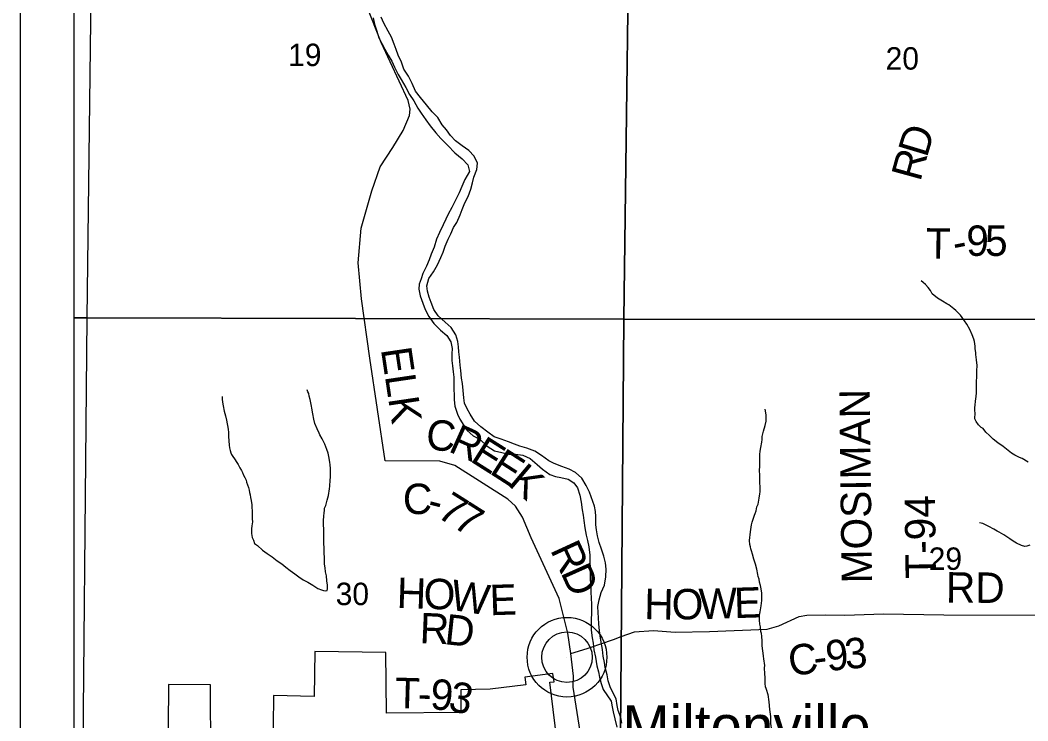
# Model space of a CAD drawing. Extents: x 0 to 34, y 0 to 22.
# Drawn here: x 2 to 3.881, y 16.387 to 17.696 of the extents above; entities that cross this region are included whole.
import ezdxf

# ---------------------------------------------------------------- set-up
doc = ezdxf.new("R2010")
doc.units = 0
for name, color, linetype in [('GM_X_Corporation', 7, 'Continuous'), ('GM_X_County_Road', 7, 'Continuous'), ('GM_X_County_Road_Text', 7, 'Continuous'), ('GM_X_Minor_River', 7, 'Continuous'), ('GM_X_Section_Text', 7, 'Continuous'), ('GM_X_Township_Road_Text', 7, 'Continuous'), ('GM_X_Unincorporated', 7, 'Continuous'), ('GM_X_Unincorporated_Location', 7, 'Continuous'), ('GM_X_Unincorporated_Text', 7, 'Continuous'), ('SH_Data', 7, 'Continuous')]:
    doc.layers.add(name, color=color, linetype=linetype)

msp = doc.modelspace()

# ---------------------------------------------------------------- linework, layer by layer
at = {"layer": 'GM_X_Corporation'}
for points in [[(8.2532, 20.898), (2.1, 20.898), (2.1, 14.098)], [(3.005, 16.3267), (2.9888, 16.4591), (2.9968, 16.4601), (2.9946, 16.4756), (2.9419, 16.4686), (2.9437, 16.4546), (2.8775, 16.4466), (2.8227, 16.445), (2.8226, 16.4025), (2.6838, 16.4018), (2.6829, 16.5146), (2.5502, 16.5168), (2.5487, 16.4327), (2.473, 16.4346), (2.4716, 16.3199)], [(2.3559, 16.3211), (2.3556, 16.4542), (2.2769, 16.4548), (2.2746, 16.137)]]:
    msp.add_lwpolyline(points, dxfattribs=at)
for points in [[(2.1, 18.1476), (2.1, 17.1398), (2.1252, 17.1396), (2.1373, 18.1473)], [(3.1398, 18.1413), (3.1266, 17.137), (2.1252, 17.1396), (2.1373, 18.1473)], [(4.1647, 18.1352), (4.1603, 17.1368), (3.1266, 17.137), (3.1398, 18.1413)], [(2.1, 17.1398), (2.1, 16.1403), (2.1158, 16.1403), (2.1252, 17.1396)], [(3.1266, 17.137), (3.1186, 16.1305), (2.1158, 16.1403), (2.1252, 17.1396)], [(4.1603, 17.1368), (4.1502, 16.1212), (3.1186, 16.1305), (3.1266, 17.137)]]:
    msp.add_lwpolyline(points, close=True, dxfattribs=at)
at = {"layer": 'GM_X_County_Road'}
for points in [[(3.0279, 16.5131), (3.0221, 16.5508), (3.006, 16.6154), (2.9539, 16.729), (2.9379, 16.7677), (2.9248, 16.7882), (2.9103, 16.8011), (2.8112, 16.8643), (2.7833, 16.8718), (2.6814, 16.8725), (2.6526, 17.0645), (2.6373, 17.1754), (2.6311, 17.2423), (2.6365, 17.3071), (2.6565, 17.3772), (2.6721, 17.422), (2.6958, 17.4578), (2.7152, 17.4896), (2.7269, 17.5177), (2.7283, 17.5295), (2.7242, 17.5455), (2.674, 17.6542), (2.5993, 17.844)], [(3.066, 16.5248), (3.0838, 16.5312), (3.1076, 16.5392), (3.1218, 16.5447), (3.147, 16.5532), (3.1825, 16.5556), (3.2227, 16.553), (3.2868, 16.5537), (3.3942, 16.5584), (3.4165, 16.5643), (3.454, 16.5819), (3.4686, 16.5845), (3.5031, 16.585), (3.5392, 16.5844), (3.6119, 16.5872), (3.7241, 16.5854), (3.9049, 16.5844)], [(3.0279, 16.5131), (3.0585, 16.5221), (3.066, 16.5248)], [(3.075, 16.136), (3.0511, 16.3316), (3.0321, 16.4498), (3.0329, 16.4708), (3.0279, 16.5131)]]:
    msp.add_lwpolyline(points, dxfattribs=at)
at = {"layer": 'GM_X_Minor_River'}
for points in [[(2.8364, 17.3663), (2.8412, 17.3799), (2.8445, 17.392), (2.847, 17.4022), (2.8522, 17.417), (2.8539, 17.4283), (2.8474, 17.4414), (2.8377, 17.4522), (2.825, 17.4612), (2.8127, 17.4706), (2.8034, 17.4803), (2.7957, 17.4907), (2.7879, 17.5003), (2.7794, 17.5138), (2.7694, 17.5246), (2.7587, 17.5378), (2.7476, 17.5513), (2.7383, 17.5633), (2.7318, 17.5771), (2.7249, 17.5909), (2.7164, 17.604), (2.7121, 17.617), (2.7059, 17.6304), (2.702, 17.6411), (2.6984, 17.6507), (2.693, 17.6641), (2.6871, 17.6753), (2.6791, 17.6899), (2.674, 17.701)], [(2.6592, 17.6998), (2.6612, 17.6883), (2.6659, 17.6749), (2.6698, 17.6627), (2.6749, 17.6519), (2.6808, 17.6412), (2.687, 17.63), (2.6936, 17.6189), (2.699, 17.6077), (2.7056, 17.5943), (2.7115, 17.5847), (2.7199, 17.5697), (2.7268, 17.557), (2.7349, 17.5451), (2.7426, 17.5316), (2.7485, 17.522), (2.757, 17.5097), (2.7651, 17.4985), (2.7762, 17.485), (2.7851, 17.4749), (2.7981, 17.4617), (2.8115, 17.4478), (2.8249, 17.4365), (2.836, 17.4253), (2.8385, 17.4131), (2.8302, 17.398), (2.8246, 17.3848), (2.8198, 17.3731), (2.8127, 17.3592)], [(3.1018, 16.4488), (3.0979, 16.4618), (3.0955, 16.4733), (3.0919, 16.4867), (3.0906, 16.4962), (3.0886, 16.508), (3.0869, 16.5206), (3.0846, 16.5343), (3.0825, 16.5458), (3.0816, 16.5553), (3.0803, 16.5682), (3.0794, 16.5797), (3.0789, 16.5892), (3.0783, 16.601), (3.0809, 16.6131), (3.0849, 16.6267), (3.0909, 16.6406), (3.0931, 16.6558), (3.0942, 16.6706), (3.0925, 16.6824), (3.0893, 16.6947), (3.0851, 16.7077), (3.0808, 16.7203), (3.078, 16.7325), (3.0756, 16.744), (3.0746, 16.7535), (3.0745, 16.7687), (3.074, 16.7782), (3.0719, 16.7881), (3.0626, 16.8142), (3.0568, 16.8268), (3.0487, 16.8403), (3.0368, 16.8512), (3.0248, 16.8571), (3.0112, 16.8619), (2.9969, 16.8679), (2.9871, 16.8726), (2.9733, 16.8828), (2.9606, 16.891), (2.9459, 16.8963), (2.9327, 16.8999), (2.9225, 16.9039), (2.9116, 16.9083), (2.8981, 16.9132), (2.8849, 16.9176), (2.8733, 16.9262), (2.8599, 16.936), (2.8479, 16.9468), (2.8399, 16.9599), (2.8344, 16.9699), (2.8297, 16.9803), (2.828, 16.9902), (2.8267, 17.0039), (2.8255, 17.0172), (2.8238, 17.0268), (2.8225, 17.0412), (2.8216, 17.0515), (2.82, 17.0664), (2.8187, 17.0763), (2.8181, 17.0858), (2.8168, 17.0957), (2.8133, 17.1083), (2.8048, 17.1214), (2.7933, 17.1315), (2.7803, 17.1435), (2.7721, 17.1551), (2.7671, 17.1685), (2.7635, 17.1785), (2.7607, 17.1895), (2.759, 17.1998), (2.7627, 17.2135), (2.7713, 17.2258), (2.7792, 17.2386), (2.7855, 17.2525), (2.7895, 17.2623), (2.7931, 17.2733), (2.7987, 17.2865), (2.8042, 17.2966), (2.809, 17.3083), (2.8149, 17.3181), (2.8213, 17.332), (2.8249, 17.3422), (2.8304, 17.3543), (2.8364, 17.3663)], [(2.8127, 17.3592), (2.8056, 17.3457), (2.7989, 17.3336), (2.7945, 17.3238), (2.7898, 17.3133), (2.7827, 17.2993), (2.7775, 17.2869), (2.7726, 17.2718), (2.7674, 17.2586), (2.7634, 17.248), (2.7586, 17.2363), (2.7515, 17.2228), (2.7483, 17.2126), (2.745, 17.2028), (2.7445, 17.1933), (2.7465, 17.1807), (2.7515, 17.1669), (2.7562, 17.1554), (2.7632, 17.1424), (2.7724, 17.1289), (2.7846, 17.1169), (2.7966, 17.1067), (2.8039, 17.0948), (2.8067, 17.0826), (2.8061, 17.0723), (2.8059, 17.0598), (2.8068, 17.0499), (2.8081, 17.0388), (2.8094, 17.0289), (2.8096, 17.0191), (2.8097, 17.0057), (2.8099, 16.9962), (2.8101, 16.9864), (2.8117, 16.9745), (2.8167, 16.96), (2.8207, 16.9504), (2.8284, 16.9389), (2.8347, 16.9292), (2.8459, 16.9195), (2.8586, 16.9128), (2.872, 16.9), (2.8855, 16.8917), (2.8991, 16.8881), (2.9123, 16.8851), (2.9248, 16.8849), (2.9381, 16.8835), (2.9523, 16.8768), (2.9654, 16.8659), (2.9751, 16.8569), (2.9885, 16.8472), (2.9994, 16.8435), (3.0093, 16.8414), (3.0229, 16.8385), (3.0333, 16.8318), (3.0404, 16.8222), (3.045, 16.8084), (3.0474, 16.7954), (3.0494, 16.781), (3.0511, 16.7714), (3.052, 16.7611), (3.0544, 16.7474), (3.0568, 16.7337), (3.0588, 16.7238), (3.0613, 16.7119), (3.0632, 16.6967), (3.0634, 16.6853), (3.0638, 16.6708), (3.064, 16.6613), (3.0642, 16.6503), (3.0655, 16.64), (3.0656, 16.6275), (3.0661, 16.616), (3.0667, 16.605), (3.0667, 16.5879), (3.0661, 16.5769), (3.0659, 16.5674), (3.0661, 16.5567), (3.0677, 16.5419), (3.0694, 16.5324), (3.071, 16.5198), (3.0738, 16.506), (3.0765, 16.4896), (3.0793, 16.4789), (3.0813, 16.4686), (3.0845, 16.4572), (3.0881, 16.4457)], [(3.8816, 16.8702), (3.8707, 16.8768), (3.8658, 16.8791), (3.8568, 16.8834), (3.8504, 16.8868), (3.8444, 16.8922), (3.8353, 16.8995), (3.8252, 16.9064), (3.8162, 16.9129), (3.8098, 16.9202), (3.8026, 16.9263), (3.7974, 16.9328), (3.794, 16.9351), (3.7887, 16.9401), (3.7846, 16.9462), (3.7824, 16.9512), (3.7825, 16.9622), (3.7821, 16.9664), (3.7822, 16.9728), (3.7826, 16.9762), (3.7834, 16.9845), (3.7838, 16.988), (3.785, 16.9993), (3.7852, 17.0209), (3.7856, 17.0297), (3.7857, 17.0406), (3.7862, 17.0509), (3.7855, 17.0615), (3.784, 17.071), (3.7841, 17.0744), (3.783, 17.0828), (3.783, 17.0866), (3.7816, 17.0957), (3.7805, 17.0999), (3.7771, 17.1082), (3.7726, 17.1178), (3.7671, 17.128), (3.7584, 17.1406), (3.7551, 17.1448), (3.7468, 17.1536), (3.7431, 17.1567), (3.7337, 17.164), (3.7299, 17.1659), (3.7216, 17.1706), (3.7126, 17.1763), (3.7024, 17.1848), (3.6994, 17.1909), (3.6949, 17.1962), (3.6901, 17.2023), (3.6859, 17.2058), (3.6822, 17.2088)], [(2.5581, 16.9246), (2.5544, 16.9326), (2.5503, 16.9425), (2.5481, 16.9504), (2.5462, 16.9603), (2.5444, 16.9713), (2.5437, 16.9751), (2.5422, 16.9839), (2.5411, 16.9873), (2.5397, 16.9937), (2.5386, 16.9983), (2.5371, 17.0017), (2.5356, 17.0055)], [(2.3774, 16.9926), (2.3774, 16.9877), (2.3777, 16.982), (2.3788, 16.9755), (2.381, 16.9653), (2.3832, 16.9569), (2.3851, 16.9485), (2.388, 16.9318), (2.3887, 16.9254), (2.389, 16.9182), (2.3897, 16.9102), (2.39, 16.9018), (2.3907, 16.8973), (2.3918, 16.8923), (2.3933, 16.8878), (2.3948, 16.8844), (2.397, 16.8809), (2.4, 16.8767), (2.4045, 16.8699), (2.4068, 16.866), (2.4101, 16.8599), (2.4131, 16.8546), (2.4153, 16.8508), (2.4172, 16.8462), (2.4194, 16.8417), (2.4217, 16.8367), (2.4228, 16.8329), (2.4246, 16.8276), (2.4261, 16.823), (2.4272, 16.8181), (2.4283, 16.8135), (2.4294, 16.8093), (2.4301, 16.8044), (2.4312, 16.7987), (2.4323, 16.7903), (2.4329, 16.7744), (2.4332, 16.7645), (2.4336, 16.7589), (2.4324, 16.7513), (2.432, 16.7456), (2.4319, 16.7373), (2.4334, 16.7297), (2.4356, 16.7247), (2.4374, 16.7186), (2.4431, 16.7144), (2.4521, 16.706), (2.4608, 16.6998), (2.4702, 16.6937), (2.4799, 16.686), (2.4886, 16.6802), (2.4957, 16.6741), (2.504, 16.6679), (2.5127, 16.6614), (2.5202, 16.6564), (2.5285, 16.6507), (2.5371, 16.646), (2.5462, 16.6406), (2.5503, 16.6379), (2.5559, 16.6345), (2.5627, 16.6318), (2.5661, 16.6306), (2.5695, 16.6302), (2.5729, 16.6305), (2.5737, 16.6339), (2.5738, 16.6408), (2.5727, 16.6484), (2.5716, 16.6582), (2.5702, 16.6654), (2.5691, 16.6727), (2.5684, 16.6799), (2.5681, 16.6897), (2.5681, 16.6935), (2.5678, 16.6992), (2.5674, 16.7049), (2.5668, 16.7239), (2.5669, 16.7375), (2.5666, 16.7459), (2.5663, 16.7523), (2.5663, 16.7614), (2.5668, 16.7694), (2.5672, 16.7758), (2.568, 16.78), (2.5684, 16.7845), (2.5707, 16.7894), (2.5734, 16.7993), (2.5754, 16.808), (2.5774, 16.8205), (2.5781, 16.8254), (2.579, 16.8368), (2.5794, 16.8421), (2.5791, 16.8531), (2.5791, 16.8576), (2.5784, 16.8656), (2.5781, 16.8694), (2.577, 16.8777), (2.5748, 16.8869), (2.5722, 16.8941), (2.5689, 16.904), (2.564, 16.9139), (2.5596, 16.9211), (2.5581, 16.9246)], [(3.3911, 16.45), (3.3908, 16.4576), (3.3905, 16.4683), (3.3898, 16.4751), (3.3895, 16.4861), (3.3899, 16.4906), (3.3885, 16.5028), (3.3877, 16.5081), (3.3863, 16.5183), (3.3859, 16.5218), (3.3852, 16.5282), (3.3853, 16.5362), (3.3846, 16.5453), (3.3839, 16.5502), (3.3828, 16.554), (3.3821, 16.5593), (3.3821, 16.5628), (3.381, 16.5677), (3.3803, 16.5749), (3.3804, 16.5848), (3.3812, 16.5908), (3.3827, 16.5984), (3.3831, 16.6022), (3.3843, 16.612), (3.3844, 16.6158), (3.3848, 16.6215), (3.3844, 16.6257), (3.383, 16.6337), (3.3819, 16.6401), (3.3804, 16.6462), (3.3793, 16.6515), (3.3779, 16.6565), (3.3771, 16.6606), (3.3749, 16.6705), (3.3724, 16.6796), (3.3698, 16.6892), (3.3668, 16.6983), (3.3654, 16.7047), (3.3639, 16.7085), (3.3631, 16.712), (3.3624, 16.7165), (3.3617, 16.7241), (3.3633, 16.7404), (3.3649, 16.7487), (3.3653, 16.7533), (3.3665, 16.7582), (3.3681, 16.7635), (3.3708, 16.7711), (3.3719, 16.7745), (3.3738, 16.7794), (3.375, 16.7869), (3.3777, 16.7918), (3.3789, 16.7994), (3.3797, 16.8032), (3.3809, 16.8112), (3.3813, 16.8149), (3.3814, 16.8237), (3.381, 16.8324), (3.3807, 16.8385), (3.3808, 16.8472), (3.3804, 16.8536), (3.3809, 16.8642), (3.381, 16.8843), (3.3815, 16.8908), (3.3827, 16.8976), (3.3842, 16.9078), (3.385, 16.9124), (3.3851, 16.9184), (3.3874, 16.9279), (3.3909, 16.9389), (3.3928, 16.9468), (3.3929, 16.9544), (3.3929, 16.9578), (3.3915, 16.9658), (3.3907, 16.9692)], [(3.8847, 16.7151), (3.8794, 16.7136), (3.8752, 16.7129), (3.8692, 16.7145), (3.8601, 16.7188), (3.8537, 16.7226), (3.8473, 16.7268), (3.836, 16.7345), (3.8274, 16.7392), (3.824, 16.7411), (3.8176, 16.7449), (3.8085, 16.7503), (3.8048, 16.7519), (3.7968, 16.7554), (3.7908, 16.7569)], [(3.0881, 16.4457), (3.1033, 16.4236), (3.1049, 16.4136), (3.1069, 16.4037), (3.11, 16.3911), (3.1141, 16.3754)], [(3.1234, 16.3828), (3.1215, 16.3935), (3.1161, 16.4065), (3.1145, 16.416), (3.1129, 16.4282), (3.1018, 16.4488)], [(3.3911, 16.45), (3.3925, 16.4462), (3.3957, 16.4366), (3.3976, 16.4229), (3.3987, 16.4084), (3.4006, 16.3955), (3.4006, 16.3822), (3.4025, 16.3696), (3.4044, 16.3536), (3.4052, 16.3433), (3.4053, 16.3312), (3.4072, 16.3163), (3.4102, 16.3037), (3.4133, 16.293), (3.4122, 16.2797), (3.4073, 16.267), (3.4081, 16.2556), (3.4109, 16.246), (3.4144, 16.2353), (3.416, 16.225), (3.4176, 16.2132), (3.4142, 16.2004), (3.41, 16.1876), (3.3945, 16.1606)]]:
    msp.add_lwpolyline(points, dxfattribs=at)
at = {"layer": 'GM_X_Unincorporated'}
for radius in [0.0744, 0.0472]:
    msp.add_circle((3.0208, 16.506), radius, dxfattribs=at)
at = {"layer": 'GM_X_Unincorporated_Location'}
msp.add_line((3.0208, 16.506), (3.0208, 16.506), dxfattribs=at)
at = {"layer": 'SH_Data'}
for p, q in [((2, 20.998), (2, 13.998)), ((2.1, 20.898), (2.1, 14.098))]:
    msp.add_line(p, q, dxfattribs=at)

# ---------------------------------------------------------------- texts
at = {"layer": 'GM_X_County_Road_Text'}
for s, height, rotation, p in [('ELK', 0.05682, 278.4346, (2.6733, 17.0812)), ('C', 0.0568, 353.9313, (2.7556, 16.8948)), ('R', 0.0568, 335.8628, (2.7974, 16.8911)), ('E', 0.0568, 327.7102, (2.8381, 16.873)), ('E', 0.0568, 327.2525, (2.874, 16.8504)), ('K', 0.0568, 319.8444, (2.9082, 16.8286)), ('C', 0.0568, 359.1882, (2.714, 16.7737)), ('7', 0.0568, 327.892, (2.7755, 16.7695)), ('-', 0.0568, 345.5624, (2.7571, 16.7735)), ('7', 0.0568, 327.6148, (2.8051, 16.7509)), ('R', 0.0568, 294.6604, (2.9888, 16.7067)), ('D', 0.0568, 294.1435, (3.0083, 16.6644)), ('RD', 0.05682, 359.5064, (3.7279, 16.6081)), ('H', 0.0568, 358.9363, (3.1646, 16.5772)), ('O', 0.0568, 0.7519, (3.2166, 16.5763)), ('W', 0.0568, 1.7505, (3.2677, 16.5769)), ('E', 0.0568, 1.7488, (3.3335, 16.5789)), ('9', 0.0568, 6.4824, (3.5069, 16.4797)), ('3', 0.0568, 5.0491, (3.5413, 16.4836)), ('C', 0.0568, 7.7948, (3.4378, 16.4704)), ('-', 0.0568, 7.4445, (3.484, 16.4767))]:
    msp.add_text(s, height=height, rotation=rotation, dxfattribs=at).set_placement(p)
at = {"layer": 'GM_X_Section_Text'}
for s, p in [('19', (2.5002, 17.6099)), ('20', (3.6156, 17.6033)), ('29', (3.696, 16.6691)), ('30', (2.589, 16.6033))]:
    msp.add_text(s, height=0.04186, rotation=0, dxfattribs=at).set_placement(p)
at = {"layer": 'GM_X_Township_Road_Text'}
for s, height, rotation, p in [('D', 0.0568, 73.2788, (3.6924, 17.4374)), ('R', 0.0568, 74.6384, (3.6802, 17.3927)), ('T', 0.0568, 359.3057, (3.6905, 17.2505)), ('9', 0.0568, 359.8491, (3.766, 17.2555)), ('5', 0.0568, 359.9879, (3.8011, 17.2554)), ('-', 0.0568, 11.5015, (3.7461, 17.2512)), ('MOSIMAN', 0.05682, 90.7099, (3.5904, 16.6442)), ('T-94', 0.05682, 90.7076, (3.7097, 16.6528)), ('H', 0.0568, 358.2075, (2.7024, 16.5981)), ('O', 0.0568, 358.2116, (2.7524, 16.5965)), ('W', 0.0568, 351.0942, (2.8005, 16.5951)), ('E', 0.0568, 1.8628, (2.8772, 16.5842)), ('R', 0.0568, 357.724, (2.7451, 16.5323)), ('D', 0.0568, 353.8428, (2.7907, 16.5305)), ('T', 0.0568, 358.3456, (2.6991, 16.4113)), ('9', 0.0568, 355.5253, (2.7642, 16.4092)), ('3', 0.0568, 348.4472, (2.7972, 16.4067)), ('-', 0.0568, 357.7436, (2.7415, 16.4101))]:
    msp.add_text(s, height=height, rotation=rotation, dxfattribs=at).set_placement(p)
at = {"layer": 'GM_X_Unincorporated_Text'}
msp.add_text('Miltonville', height=0.078977, rotation=0, dxfattribs=at).set_placement((3.1244, 16.3373))

doc.saveas('drawing.dxf')
